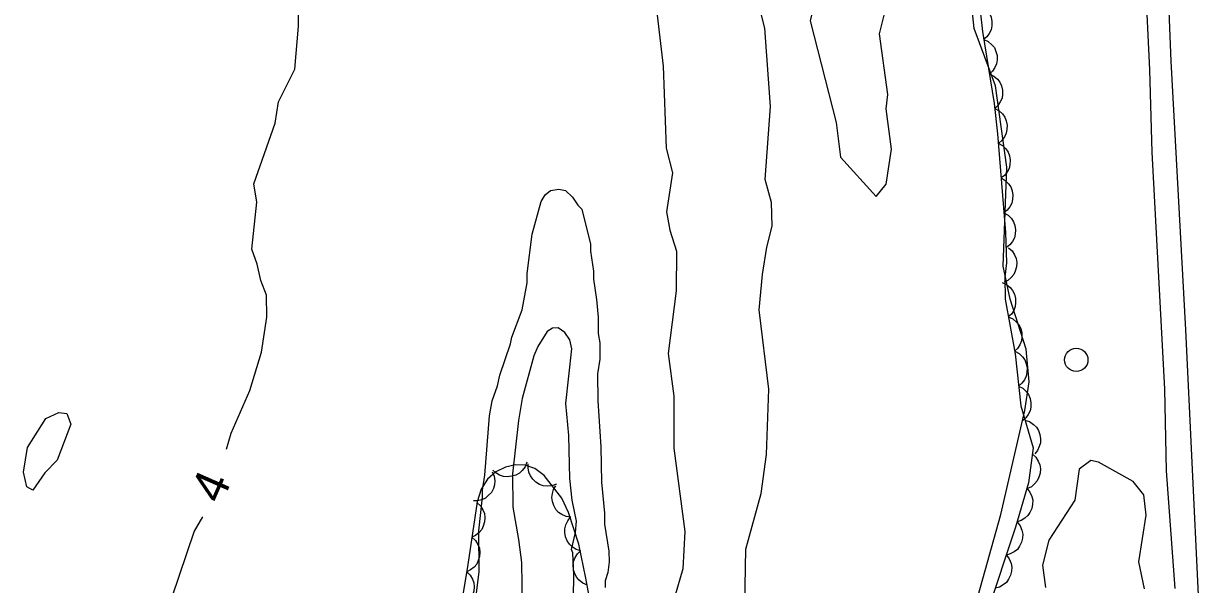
# Model space of a CAD drawing. Extents: x 282461 to 284471, y 5554090 to 5557646.
# Drawn here: x 283432.6 to 283533.6, y 5556563.4 to 5556611.6 of the extents above; entities that cross this region are included whole.
import ezdxf

# ---------------------------------------------------------------- set-up
doc = ezdxf.new("R2010")
doc.units = 0
for name, color, linetype in [('Niveau 1', 7, 'Continuous'), ('Niveau 2', 7, 'Continuous'), ('Niveau 21', 7, 'Continuous'), ('Niveau 36', 7, 'Continuous'), ('Niveau 44', 7, 'Continuous'), ('Niveau 7', 7, 'Continuous')]:
    doc.layers.add(name, color=color, linetype=linetype)

msp = doc.modelspace()

# ---------------------------------------------------------------- linework, layer by layer
at = {"layer": 'Niveau 1'}
for points in [[(283511.96, 5556550.59), (283512.7, 5556555.45), (283516.59, 5556569.37), (283518.65, 5556578.32), (283519.03, 5556580.79), (283518.76, 5556583.58), (283517.4, 5556587.89), (283516.8, 5556590.74), (283517.11, 5556599.25), (283516.14, 5556606.24), (283514.31, 5556611.16), (283514.11, 5556613.08), (283514.43, 5556622.95), (283515.08, 5556626.11), (283515.4, 5556626.81)], [(283494.54, 5556558.46), (283494.68, 5556566.41), (283495.99, 5556571.19), (283496.46, 5556574.53), (283496.65, 5556580.15), (283495.82, 5556586.98), (283496.13, 5556590.01), (283496.5, 5556592.35), (283496.95, 5556594.16), (283496.89, 5556596.21), (283496.34, 5556598.17), (283496.81, 5556604.44), (283496.32, 5556611.19), (283495.37, 5556614.94)]]:
    msp.add_lwpolyline(points, dxfattribs=at)
at = {"layer": 'Niveau 2'}
for points in [[(283505.88, 5556596.71), (283506.75, 5556597.78), (283507.21, 5556600.79), (283506.73, 5556604.26), (283506.9, 5556605.47), (283506.18, 5556610.71), (283507.59, 5556616.47), (283508.63, 5556623.16), (283508.34, 5556624.56), (283507.46, 5556625.57), (283505.78, 5556625.82), (283503.58, 5556624.98), (283501.44, 5556623.25), (283500.7, 5556621.82), (283500.65, 5556620.45), (283501, 5556615.94), (283500.65, 5556613.61), (283500.2, 5556611.81), (283502.44, 5556603.09), (283502.82, 5556600.1), (283505.88, 5556596.71)], [(283450.05, 5556575), (283450.46, 5556576.37), (283452.07, 5556580.05), (283453.06, 5556583.32), (283453.53, 5556586.35), (283453.5, 5556588.24), (283453.02, 5556589.5), (283452.71, 5556590.91), (283452.24, 5556592.2), (283452.67, 5556596.22), (283452.42, 5556597.8), (283454.25, 5556603.01), (283454.53, 5556604.85), (283455.93, 5556607.67), (283456.26, 5556611.35), (283456.24, 5556613.21)], [(283487.07, 5556612.29), (283487.57, 5556607.93), (283487.84, 5556600.87), (283488.39, 5556598.75), (283487.87, 5556595.4), (283488.15, 5556593.81), (283488.73, 5556592.03), (283488.69, 5556588.6), (283488.02, 5556583.22), (283488.5, 5556579.56), (283488.49, 5556575.09), (283489.44, 5556567.93), (283489.26, 5556564.72), (283488.56, 5556562.25)], [(283471.46, 5556561.92), (283471.78, 5556564.48), (283471.74, 5556567.97), (283472.05, 5556570.88), (283472.05, 5556571.46), (283472.26, 5556572.75), (283472.67, 5556577.87), (283472.89, 5556579.15), (283473.34, 5556580.43), (283473.56, 5556581.36), (283474.46, 5556584.05), (283474.57, 5556584.63), (283475.47, 5556586.97), (283475.91, 5556589.3), (283475.9, 5556590.11), (283476.32, 5556593.49), (283477.11, 5556596.29), (283477.45, 5556596.87), (283477.91, 5556597.23), (283478.61, 5556597.35), (283479.19, 5556597.24), (283479.78, 5556596.67), (283480.25, 5556595.98), (283480.6, 5556595.63), (283481.34, 5556592.62), (283481.34, 5556592.03), (283481.6, 5556590.29), (283481.6, 5556589.6), (283481.86, 5556587.85), (283481.99, 5556586.34), (283482.01, 5556584.95), (283482.13, 5556584.14), (283482.15, 5556582.74), (283481.93, 5556581.46), (283481.96, 5556579.14), (283482.24, 5556575.19), (283482.27, 5556572.16), (283482.54, 5556569.49), (283482.55, 5556568.56), (283482.92, 5556566.24), (283482.93, 5556565.31), (283482.83, 5556564.38), (283482.6, 5556563.68), (283482.61, 5556563.1)], [(283435.52, 5556574.06), (283434.46, 5556572.95), (283433.42, 5556571.48), (283432.92, 5556571.75), (283432.62, 5556573.01), (283432.95, 5556575.15), (283434.53, 5556577.64), (283435.67, 5556578.14), (283436.34, 5556578.05), (283436.7, 5556577.15), (283435.52, 5556574.06)], [(283528.95, 5556562.98), (283528.44, 5556565.3), (283529.09, 5556569.31), (283528.87, 5556571.06), (283527.96, 5556572.22), (283524.99, 5556573.88), (283524.32, 5556574.02), (283523.34, 5556573.28), (283522.96, 5556570.6), (283520.71, 5556567.16), (283520.19, 5556565.03), (283520.42, 5556563.11)], [(283448, 5556569.17), (283447.28, 5556567.96), (283444.7, 5556560.31)]]:
    msp.add_lwpolyline(points, dxfattribs=at)
at = {"layer": 'Niveau 21'}
for points in [[(283533.58, 5556562.44), (283532.5, 5556585.25), (283531.24, 5556608.35), (283529.71, 5556646.47), (283529.56, 5556659.42), (283529.53, 5556674.5), (283529.68, 5556693.17), (283529.97, 5556705.63), (283530.28, 5556714), (283530.74, 5556724.17), (283531.49, 5556734.34), (283532.51, 5556746.48)], [(283527.51, 5556680.49), (283527.76, 5556672.38), (283527.73, 5556663), (283527.88, 5556655.11), (283527.88, 5556647.81), (283528.6, 5556623.74), (283529.37, 5556607.6), (283529.57, 5556600.52), (283530.65, 5556580.16), (283530.79, 5556573.13), (283531.55, 5556563.03)]]:
    msp.add_lwpolyline(points, dxfattribs=at)
at = {"layer": 'Niveau 36'}
msp.add_circle((283523.08, 5556582.67), 1, dxfattribs=at)
at = {"layer": 'Niveau 44'}
for points in [[(283512.61, 5556676.79), (283512.71, 5556674.13), (283513.5, 5556665.42), (283514.69, 5556656.4), (283514.99, 5556653.34), (283514.89, 5556650.26), (283514.56, 5556647.24), (283514.84, 5556642.9), (283515.12, 5556640.03), (283515.02, 5556637.11), (283514.59, 5556634.14), (283514.26, 5556631.14), (283514.06, 5556628.19), (283514.05, 5556622.45), (283514.15, 5556619.49), (283514.39, 5556616.51), (283515.03, 5556610.91), (283516.02, 5556604.7), (283516.32, 5556602.11), (283516.99, 5556593.61), (283517.09, 5556591.02), (283516.93, 5556589.78), (283516.96, 5556587.88)], [(283514.77, 5556613.19), (283515.14, 5556613), (283515.43, 5556612.71), (283515.63, 5556612.45), (283515.76, 5556612.12), (283515.83, 5556611.76), (283515.81, 5556611.38), (283515.76, 5556611.05), (283515.6, 5556610.74), (283515.38, 5556610.44), (283515.11, 5556610.21)], [(283515.14, 5556610.21), (283515.52, 5556610.03), (283515.82, 5556609.76), (283516.04, 5556609.51), (283516.18, 5556609.19), (283516.27, 5556608.83), (283516.27, 5556608.45), (283516.23, 5556608.12), (283516.08, 5556607.8), (283515.88, 5556607.49), (283515.61, 5556607.25)], [(283515.61, 5556607.25), (283515.99, 5556607.07), (283516.3, 5556606.8), (283516.51, 5556606.55), (283516.65, 5556606.23), (283516.74, 5556605.87), (283516.74, 5556605.48), (283516.7, 5556605.16), (283516.55, 5556604.84), (283516.35, 5556604.53), (283516.09, 5556604.28)], [(283516.07, 5556604.28), (283516.44, 5556604.09), (283516.73, 5556603.81), (283516.93, 5556603.54), (283517.06, 5556603.22), (283517.14, 5556602.86), (283517.12, 5556602.47), (283517.06, 5556602.15), (283516.91, 5556601.84), (283516.69, 5556601.54), (283516.41, 5556601.3)], [(283516.38, 5556601.3), (283516.75, 5556601.09), (283517.03, 5556600.8), (283517.22, 5556600.53), (283517.34, 5556600.2), (283517.4, 5556599.83), (283517.36, 5556599.45), (283517.3, 5556599.13), (283517.13, 5556598.82), (283516.9, 5556598.53), (283516.62, 5556598.31)], [(283516.62, 5556598.31), (283516.98, 5556598.1), (283517.26, 5556597.81), (283517.46, 5556597.54), (283517.57, 5556597.21), (283517.63, 5556596.84), (283517.6, 5556596.46), (283517.54, 5556596.14), (283517.37, 5556595.83), (283517.14, 5556595.54), (283516.86, 5556595.32)], [(283516.86, 5556595.32), (283517.22, 5556595.11), (283517.5, 5556594.81), (283517.69, 5556594.55), (283517.81, 5556594.22), (283517.87, 5556593.85), (283517.84, 5556593.47), (283517.77, 5556593.15), (283517.6, 5556592.84), (283517.37, 5556592.55), (283517.09, 5556592.32)], [(283517.26, 5556592.31), (283517.57, 5556592.04), (283517.78, 5556591.69), (283517.92, 5556591.39), (283517.96, 5556591.04), (283517.95, 5556590.67), (283517.84, 5556590.3), (283517.71, 5556590), (283517.48, 5556589.74), (283517.19, 5556589.5), (283516.87, 5556589.34)], [(283516.7, 5556589.31), (283517.08, 5556589.14), (283517.39, 5556588.88), (283517.61, 5556588.63), (283517.76, 5556588.31), (283517.86, 5556587.96), (283517.86, 5556587.57), (283517.83, 5556587.25), (283517.7, 5556586.92), (283517.5, 5556586.61), (283517.24, 5556586.36)], [(283516.96, 5556587.88), (283517.82, 5556583.2), (283518.31, 5556578.73), (283519.36, 5556575.11), (283518.96, 5556572.11), (283517.86, 5556568.28), (283515.4, 5556560.86)], [(283517.24, 5556586.36), (283517.62, 5556586.19), (283517.93, 5556585.92), (283518.15, 5556585.68), (283518.3, 5556585.36), (283518.4, 5556585), (283518.41, 5556584.62), (283518.38, 5556584.3), (283518.24, 5556583.97), (283518.04, 5556583.66), (283517.78, 5556583.41)], [(283517.8, 5556583.41), (283518.17, 5556583.21), (283518.46, 5556582.93), (283518.66, 5556582.66), (283518.78, 5556582.34), (283518.86, 5556581.97), (283518.83, 5556581.59), (283518.78, 5556581.27), (283518.62, 5556580.96), (283518.4, 5556580.66), (283518.12, 5556580.42)], [(283518.12, 5556580.42), (283518.49, 5556580.23), (283518.78, 5556579.94), (283518.98, 5556579.68), (283519.11, 5556579.35), (283519.18, 5556578.99), (283519.16, 5556578.61), (283519.11, 5556578.29), (283518.95, 5556577.97), (283518.73, 5556577.68), (283518.45, 5556577.44)], [(283518.67, 5556577.49), (283519.07, 5556577.36), (283519.4, 5556577.12), (283519.65, 5556576.9), (283519.83, 5556576.6), (283519.96, 5556576.26), (283520, 5556575.87), (283520.01, 5556575.55), (283519.9, 5556575.21), (283519.74, 5556574.88), (283519.51, 5556574.6)], [(283519.29, 5556574.59), (283519.6, 5556574.31), (283519.81, 5556573.96), (283519.95, 5556573.66), (283519.99, 5556573.31), (283519.98, 5556572.94), (283519.86, 5556572.58), (283519.73, 5556572.28), (283519.5, 5556572.01), (283519.22, 5556571.77), (283518.89, 5556571.61)], [(283482.09, 5556557.68), (283480.95, 5556563.9), (283480.33, 5556566.84), (283479.46, 5556569.55), (283478.87, 5556570.77), (283477.37, 5556572.74), (283476.55, 5556573.33), (283475.73, 5556573.63), (283474.89, 5556573.65), (283474.03, 5556573.45), (283473.2, 5556573.05), (283472.49, 5556572.42), (283471.93, 5556571.55), (283471.59, 5556570.48), (283470.81, 5556565.09), (283470.27, 5556561.97)], [(283472.9, 5556573.06), (283473.07, 5556572.67), (283473.11, 5556572.27), (283473.1, 5556571.94), (283472.99, 5556571.61), (283472.82, 5556571.28), (283472.56, 5556571), (283472.32, 5556570.78), (283472, 5556570.64), (283471.64, 5556570.54), (283471.28, 5556570.54)], [(283475.87, 5556573.88), (283475.72, 5556573.49), (283475.47, 5556573.17), (283475.24, 5556572.94), (283474.92, 5556572.77), (283474.57, 5556572.66), (283474.19, 5556572.63), (283473.86, 5556572.65), (283473.53, 5556572.77), (283473.21, 5556572.95), (283472.95, 5556573.2)], [(283478.41, 5556571.99), (283478.02, 5556571.85), (283477.61, 5556571.82), (283477.28, 5556571.85), (283476.96, 5556571.97), (283476.64, 5556572.16), (283476.37, 5556572.43), (283476.17, 5556572.69), (283476.04, 5556573.02), (283475.97, 5556573.38), (283475.98, 5556573.74)], [(283479.66, 5556569.14), (283479.24, 5556569.2), (283478.88, 5556569.37), (283478.6, 5556569.55), (283478.37, 5556569.82), (283478.18, 5556570.14), (283478.07, 5556570.51), (283478.02, 5556570.83), (283478.06, 5556571.18), (283478.17, 5556571.53), (283478.35, 5556571.84)], [(283518.82, 5556571.63), (283519.09, 5556571.31), (283519.25, 5556570.93), (283519.34, 5556570.61), (283519.33, 5556570.26), (283519.26, 5556569.9), (283519.09, 5556569.55), (283518.92, 5556569.28), (283518.65, 5556569.05), (283518.34, 5556568.86), (283517.99, 5556568.74)], [(283471.58, 5556570.4), (283471.89, 5556570.12), (283472.1, 5556569.77), (283472.23, 5556569.46), (283472.27, 5556569.11), (283472.24, 5556568.74), (283472.13, 5556568.38), (283471.99, 5556568.08), (283471.76, 5556567.82), (283471.47, 5556567.58), (283471.15, 5556567.43)], [(283480.52, 5556566.26), (283480.11, 5556566.38), (283479.77, 5556566.6), (283479.52, 5556566.82), (283479.33, 5556567.11), (283479.19, 5556567.45), (283479.14, 5556567.83), (283479.12, 5556568.16), (283479.22, 5556568.5), (283479.38, 5556568.83), (283479.6, 5556569.12)], [(283518.01, 5556568.74), (283518.27, 5556568.41), (283518.41, 5556568.03), (283518.48, 5556567.7), (283518.46, 5556567.35), (283518.38, 5556566.99), (283518.2, 5556566.66), (283518.02, 5556566.38), (283517.74, 5556566.17), (283517.41, 5556565.99), (283517.07, 5556565.89)], [(283471.15, 5556567.43), (283471.46, 5556567.15), (283471.67, 5556566.8), (283471.8, 5556566.49), (283471.84, 5556566.14), (283471.81, 5556565.77), (283471.7, 5556565.41), (283471.57, 5556565.11), (283471.33, 5556564.85), (283471.04, 5556564.61), (283470.72, 5556564.46)], [(283481.07, 5556563.31), (283480.69, 5556563.47), (283480.37, 5556563.72), (283480.15, 5556563.96), (283479.99, 5556564.28), (283479.88, 5556564.63), (283479.86, 5556565.01), (283479.89, 5556565.34), (283480.02, 5556565.67), (283480.21, 5556565.99), (283480.46, 5556566.24)], [(283517.07, 5556565.89), (283517.32, 5556565.56), (283517.47, 5556565.18), (283517.54, 5556564.86), (283517.52, 5556564.51), (283517.43, 5556564.15), (283517.25, 5556563.81), (283517.07, 5556563.54), (283516.79, 5556563.32), (283516.47, 5556563.14), (283516.12, 5556563.04)], [(283470.7, 5556564.46), (283471, 5556564.17), (283471.2, 5556563.82), (283471.32, 5556563.51), (283471.35, 5556563.16), (283471.32, 5556562.79), (283471.19, 5556562.43), (283471.05, 5556562.13), (283470.81, 5556561.88), (283470.52, 5556561.65), (283470.19, 5556561.5)]]:
    msp.add_lwpolyline(points, dxfattribs=at)
at = {"layer": 'Niveau 7'}
for points in [[(283479.14, 5556585.02), (283478.55, 5556585.42), (283478.08, 5556585.41), (283477.62, 5556585.12), (283476.82, 5556583.83), (283476.48, 5556583.01), (283475.48, 5556579.34), (283475.15, 5556577.47), (283474.63, 5556572.87), (283474.66, 5556570.02), (283475.16, 5556567.24), (283475.41, 5556565.26), (283475.46, 5556561.48)], [(283479.87, 5556562.23), (283479.9, 5556564.15), (283479.82, 5556566.07), (283479.7, 5556566.36), (283480.04, 5556567.82), (283480.14, 5556568.81), (283479.77, 5556570.61), (283479.57, 5556572.46), (283479.47, 5556576.18), (283479.21, 5556578.91), (283479.73, 5556583.63), (283479.55, 5556584.38), (283479.14, 5556585.02)]]:
    msp.add_lwpolyline(points, dxfattribs=at)

# ---------------------------------------------------------------- texts
at = {"layer": 'Niveau 2'}
msp.add_text('4', height=3, rotation=66.2662, dxfattribs=at).set_placement((283449.62, 5556570.18))

doc.saveas('drawing.dxf')
